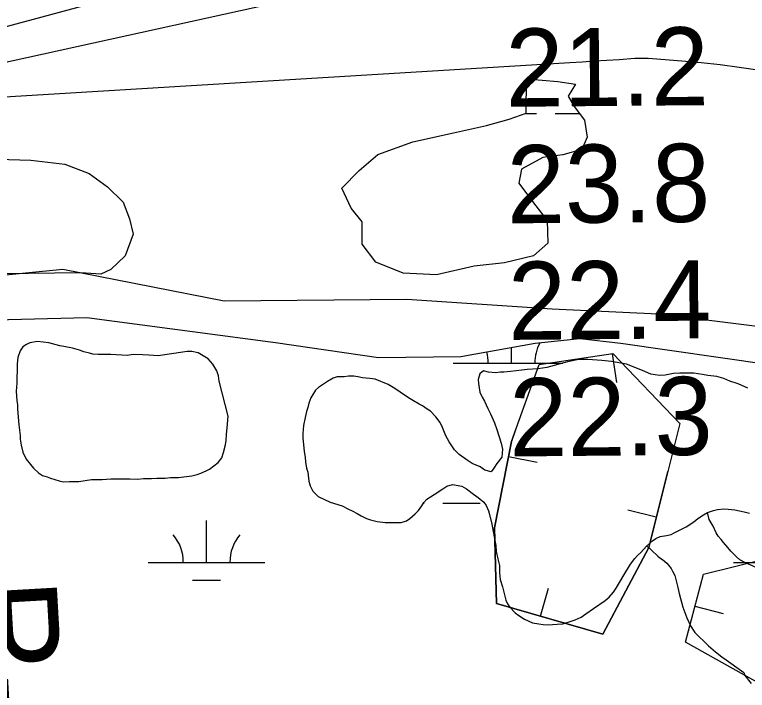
# Model space of a CAD drawing. Extents: x 3445503 to 3483459, y 540493 to 566012.
# Drawn here: x 3463105 to 3463733, y 549812 to 550392 of the extents above; entities that cross this region are included whole.
import ezdxf

# ---------------------------------------------------------------- set-up
doc = ezdxf.new("R2010")
doc.units = 0
for name, color, linetype in [('V-BORW-LINE', 7, 'Continuous'), ('V-RIVR-EDGE', 7, 'Continuous'), ('V-RIVR-RANG', 7, 'Continuous'), ('V-RIVR-RANG-IDEN', 7, 'Continuous'), ('V-ROAD-CNTR', 7, 'Continuous'), ('V-SITE-VEGE', 7, 'Continuous'), ('V-TOPO-DPTH', 7, 'Continuous'), ('V-TOPO-MINR', 7, 'Continuous'), ('V-WETL-SWMP', 7, 'Continuous')]:
    doc.layers.add(name, color=color, linetype=linetype)

msp = doc.modelspace()

# ---------------------------------------------------------------- linework, layer by layer
at = {"layer": 'V-BORW-LINE'}
for p, q in [((3463617.3, 550100.88), (3463620.96, 550076.15)), ((3463528.31, 550012.67), (3463552.83, 550007.83)), ((3463655.11, 549960.48), (3463630.85, 549966.53)), ((3463555.81, 549875.65), (3463562.79, 549899.66)), ((3463688.27, 549884.26), (3463712.46, 549877.94))]:
    msp.add_line(p, q, dxfattribs=at)
for points in [[(3463554.57, 550091.59), (3463617.93, 550100.97), (3463675.23, 550041.08), (3463648.64, 549934.57), (3463609.25, 549860.11), (3463518, 549886.64), (3463516.24, 549951.52), (3463530.82, 550025.44), (3463554.57, 550091.59)], [(3463534.44, 550035.5), (3463530.82, 550025.44), (3463516.24, 549951.52), (3463518, 549886.64), (3463609.25, 549860.11), (3463648.64, 549934.57), (3463664.89, 549999.66)], [(3463748.74, 549924.85), (3463922.65, 549909.36), (3463998.83, 549885.26), (3464040.77, 549851.43), (3463984.41, 549759.57), (3463870.89, 549754.81), (3463737.87, 549821.15), (3463680.2, 549853.36), (3463695.46, 549911.77), (3463748.74, 549924.85)]]:
    msp.add_lwpolyline(points, dxfattribs=at)
at = {"layer": 'V-RIVR-EDGE'}
msp.add_spline([(3464240.76, 550568.22), (3464194.17, 550562.43), (3464170.52, 550559.36), (3464160.09, 550560.08), (3464152.1, 550562.88), (3464144.1, 550559.77), (3464137.84, 550557.01), (3464132.61, 550553.54), (3464120.44, 550551.84), (3464111.75, 550549.77), (3464091.59, 550551.21), (3464071.09, 550554.74), (3464053.36, 550554.43), (3464011.29, 550553.84), (3463955.31, 550548.07), (3463935.83, 550543.95), (3463926.09, 550539.11), (3463922.24, 550531.47), (3463921.87, 550521.39), (3463920.11, 550511.66), (3463915.92, 550505.41), (3463903.4, 550501.97), (3463893.32, 550502.69), (3463886.03, 550507.57), (3463876.67, 550518.02), (3463871.82, 550526.73), (3463860.71, 550532.66), (3463854.46, 550531.98), (3463843.32, 550529.23), (3463836.02, 550528.9), (3463822.12, 550529.63), (3463812.04, 550532.09), (3463805.09, 550530.71), (3463800.56, 550526.9), (3463796.04, 550525.17), (3463792.21, 550525.18), (3463785.97, 550530.07), (3463777.63, 550533.91), (3463755.74, 550536.75), (3463735.23, 550537.84), (3463700.81, 550536.88), (3463663.61, 550531.76), (3463638.57, 550527.65), (3463632.65, 550525.23), (3463623.61, 550524.21), (3463615.62, 550525.62), (3463608.32, 550525.29), (3463599.27, 550522.88), (3463591.95, 550516.29), (3463587.08, 550514.57), (3463580.14, 550517.02), (3463569.72, 550522.26), (3463566.94, 550522.26), (3463563.11, 550519.84), (3463559.63, 550517.07), (3463551.28, 550516.39), (3463543.64, 550517.8), (3463539.47, 550521.29), (3463535.66, 550524.43), (3463531.49, 550525.48), (3463519.32, 550525.16), (3463508.2, 550524.15), (3463500.53, 550518.95), (3463474.8, 550516.23), (3463463.33, 550517.31), (3463452.21, 550516.64), (3463438.64, 550513.89), (3463430.99, 550511.48), (3463420.56, 550511.15), (3463410.13, 550511.18), (3463402.49, 550515.72), (3463395.9, 550519.56), (3463391.38, 550520.61), (3463385.13, 550520.98), (3463379.21, 550519.95), (3463372.6, 550516.84), (3463363.55, 550509.9), (3463354.14, 550504.02), (3463345.1, 550501.61), (3463333.62, 550497.46), (3463323.88, 550496.1), (3463316.23, 550496.81), (3463311.37, 550496.82), (3463301.28, 550495.11), (3463290.85, 550493.05), (3463275.2, 550490.31), (3463253.64, 550487.93), (3463230.69, 550485.9), (3463201.83, 550482.15), (3463171.58, 550478.75), (3463158.36, 550475.65), (3463147.22, 550471.85), (3463129.49, 550468.77), (3463117.67, 550468.8), (3463103.06, 550466.4), (3463077.33, 550462.99), (3463057.51, 550460.26), (3463023.42, 550453.39), (3462976.47, 550444.81), (3462928.47, 550432.76), (3462869.67, 550415.18), (3462853.67, 550410), (3462833.15, 550404.84), (3462827.24, 550405.2), (3462820.63, 550404.87), (3462811.59, 550404.55), (3462801.16, 550403.53), (3462795.59, 550398.68), (3462790.01, 550393.82), (3462786.52, 550387.92), (3462785.12, 550381.32), (3462781.98, 550377.85), (3462773.63, 550376.48), (3462765.98, 550375.81), (3462759.04, 550378.26), (3462750.36, 550384.88), (3462742.03, 550389.08), (3462735.08, 550391.87), (3462711.45, 550392.98), (3462677.71, 550386.45), (3462657.53, 550380.94), (3462643.26, 550372.98), (3462626.55, 550362.25), (3462614.01, 550351.85), (3462607.03, 550342.13), (3462601.8, 550335.89), (3462595.88, 550330.34), (3462589.61, 550327.92), (3462581.96, 550326.2), (3462575.36, 550326.91), (3462565.98, 550329.72), (3462554.17, 550333.92), (3462549.31, 550335.32), (3462542.01, 550334.64), (3462530.52, 550330.15), (3462505.46, 550317.7), (3462485.98, 550310.1), (3462462.67, 550303.9), (3462437.28, 550298.05), (3462426.14, 550293.91), (3462414.31, 550288.03), (3462401.43, 550283.19), (3462386.48, 550281.15), (3462375.36, 550281.52), (3462370.84, 550280.84), (3462362.84, 550279.81), (3462353.8, 550280.53), (3462343.39, 550285.08), (3462330.19, 550293.1), (3462320.47, 550297.3), (3462312.13, 550298.71), (3462299.98, 550302.91), (3462289.2, 550303.29), (3462278.42, 550303.31), (3462258.25, 550299.54), (3462242.25, 550294.36), (3462235.63, 550290.56), (3462231.44, 550282.92), (3462227.62, 550281.89), (3462214.06, 550283.31), (3462205.03, 550285.07), (3462197.03, 550285.09), (3462185.21, 550284.42), (3462175.81, 550280.28), (3462160.5, 550272.32), (3462155.27, 550265.73), (3462154.22, 550262.6), (3462152.82, 550258.08), (3462151.76, 550253.57), (3462146.89, 550250.8), (3462139.94, 550253.6), (3462134.39, 550259.17), (3462131.64, 550269.26), (3462126.44, 550274.14), (3462118.79, 550276.25), (3462102.11, 550276.63), (3462071.15, 550270.8), (3462048.55, 550266.34), (3462033.93, 550258.03), (3462028, 550253.18), (3462025.91, 550248.32), (3462025.89, 550242.76), (3462026.22, 550236.15), (3462024.47, 550230.24), (3462016.11, 550224.7), (3462003.75, 550220.36)], degree=3, dxfattribs=at)
at = {"layer": 'V-ROAD-CNTR'}
msp.add_lwpolyline([(3462414.57, 550087.95), (3462478.92, 550056.07), (3462600.41, 550071.9), (3462700.79, 550078.17), (3462803.08, 550103.07), (3462874.35, 550128.07), (3462944.2, 550152.08), (3463056.43, 550164.46), (3463146.27, 550173.46), (3463284.53, 550146.08), (3463441.28, 550147.57), (3463565.94, 550139.34), (3463656.67, 550134.99), (3463743.89, 550124.15)], dxfattribs=at)
at = {"layer": 'V-SITE-VEGE'}
msp.add_lwpolyline([(3463280.38, 550077.37), (3463279.78, 550081.86), (3463278.32, 550086.21), (3463274.83, 550091.85), (3463270.9, 550096.33), (3463262.33, 550101.53), (3463256.96, 550102.67), (3463252.91, 550102.66), (3463227.98, 550099.11), (3463219.87, 550099.52), (3463214.5, 550099.94), (3463206.53, 550100.06), (3463201.45, 550099.32), (3463187.25, 550100.29), (3463176.37, 550100.26), (3463171.88, 550100.39), (3463168.98, 550101.25), (3463164.33, 550102.4), (3463160.56, 550103.84), (3463154.47, 550105.7), (3463147.07, 550107.13), (3463143.59, 550107.56), (3463134.16, 550110.28), (3463124.45, 550111.27), (3463117.93, 550110.09), (3463115.03, 550108.63), (3463111.85, 550106.74), (3463109.68, 550103.25), (3463107.53, 550097.59), (3463106.96, 550092.23), (3463106.98, 550086.86), (3463106.71, 550080.05), (3463106.72, 550075.56), (3463106.31, 550068.6), (3463106.76, 550060.48), (3463107.21, 550057.15), (3463107.37, 550053.24), (3463108.42, 550039.9), (3463109.61, 550030.77), (3463109.76, 550027.44), (3463110.35, 550022.37), (3463111.82, 550016.43), (3463114.74, 550010.49), (3463118.38, 550005.72), (3463121.14, 550002.69), (3463125.21, 549998.64), (3463128.84, 549996.33), (3463132.76, 549995.18), (3463135.66, 549994.03), (3463142.92, 549991.88), (3463146.4, 549991.02), (3463151.91, 549991.32), (3463160.02, 549991.34), (3463170.89, 549992.83), (3463175.53, 549992.84), (3463180.02, 549993), (3463187.41, 549993.46), (3463192.2, 549993.61), (3463203.79, 549993.5), (3463210.46, 549993.23), (3463215.25, 549993.68), (3463222.2, 549993.7), (3463226.84, 549994.15), (3463234.09, 549994.17), (3463238.44, 549994.62), (3463245.39, 549994.64), (3463256.7, 549996.12), (3463261.33, 549997.15), (3463264.66, 549998.32), (3463269.15, 550000.22), (3463272.05, 550001.82), (3463279.42, 550007.5), (3463282.45, 550011.57), (3463284.04, 550016.06), (3463285.61, 550022.59), (3463286.32, 550026.51), (3463286.6, 550031.44), (3463287.3, 550040.42), (3463287.72, 550044.2), (3463287.86, 550047.24)], close=True, dxfattribs=at)
for points in [[(3463694.66, 550083.08), (3463687.41, 550084.07), (3463682.48, 550084.2), (3463675.37, 550084.04), (3463670.01, 550083.73), (3463662.62, 550082.55), (3463657.98, 550082.1), (3463650.3, 550083.24), (3463643.18, 550086.55), (3463629.54, 550091.88), (3463616.63, 550094.3), (3463608.52, 550095), (3463596.33, 550095.84), (3463588.8, 550095.96), (3463578.95, 550093.76), (3463561.13, 550088.92), (3463553.89, 550087.88), (3463544.46, 550087.42), (3463539.83, 550086.68), (3463535.05, 550086.09), (3463530.12, 550085.64), (3463524.47, 550084.9), (3463521.42, 550084.89), (3463517.22, 550084.3), (3463511.13, 550085.15), (3463507.07, 550086.3), (3463503.89, 550083.68), (3463502.45, 550078.75), (3463502.75, 550075.27), (3463503.93, 550067.73), (3463505.83, 550063.54), (3463507.87, 550060.06), (3463510.79, 550053.98), (3463512.83, 550049.2), (3463516.33, 550041.53), (3463518.38, 550035.74), (3463522.18, 550024.01), (3463523.21, 550018.94), (3463522.65, 550011.98), (3463518.46, 550006.6), (3463515.87, 550002.54), (3463513.41, 549999.49), (3463508.19, 550001.07), (3463503.98, 550003.66), (3463497.15, 550006.69), (3463492.8, 550009.57), (3463486.12, 550014.48), (3463482.19, 550018.24), (3463477.39, 550025.18), (3463474.76, 550030.25), (3463471.7, 550037.63), (3463469.65, 550041.97), (3463466.16, 550046.6), (3463461.51, 550051.52), (3463458.75, 550053.4), (3463454.54, 550055.99), (3463451.78, 550057.43), (3463446.84, 550060.32), (3463442.63, 550062.92), (3463435.51, 550067.82), (3463431.01, 550071.14), (3463425.06, 550074.32), (3463414.17, 550079.07), (3463409.39, 550079.63), (3463403.3, 550080.05), (3463399.09, 550080.91), (3463395.61, 550081.48), (3463391.11, 550081.61), (3463387.49, 550081.02), (3463381.55, 550081), (3463378.07, 550079.83), (3463373.15, 550077.06), (3463365.34, 550071.97), (3463362.88, 550069.49), (3463358.99, 550062.96), (3463357.26, 550058.46), (3463356.26, 550054.83), (3463355.11, 550051.35), (3463353.96, 550046.13), (3463352.68, 550039.17), (3463352.12, 550032.35), (3463352.13, 550028.29), (3463353.03, 550017.13), (3463353.92, 550011.77), (3463354.22, 550008.15), (3463355.25, 550002.65), (3463356.42, 549999.17), (3463357.17, 549991.49), (3463358.2, 549987.44), (3463360.53, 549982.8), (3463365.03, 549978.32), (3463375.34, 549973.57), (3463385.79, 549970.26), (3463391.16, 549967.53), (3463394.21, 549966.08), (3463398.71, 549963.63), (3463401.9, 549961.76)], [(3463733.54, 550071.16), (3463725.27, 550074.91), (3463718.16, 550077.2), (3463712.93, 550079.65), (3463707.13, 550081.38), (3463699.3, 550082.22), (3463694.66, 550083.08)], [(3463401.9, 549961.76), (3463406.69, 549959.45), (3463410.18, 549958.31), (3463415.68, 549957.02), (3463422.65, 549956.02), (3463436.27, 549956.06), (3463440.91, 549957.52), (3463443.8, 549959.42), (3463448.43, 549963.49), (3463451.32, 549966.4), (3463454.06, 549970.46), (3463455.65, 549973.22), (3463458.25, 549976.13), (3463464.62, 549979.92), (3463471.99, 549984.87), (3463475.47, 549987.34), (3463480.25, 549988.66), (3463488.37, 549987.09), (3463492.29, 549984.93), (3463498.25, 549980.45), (3463502.31, 549977.56), (3463507.11, 549973.52), (3463509.15, 549970.63), (3463511.19, 549965.99), (3463512.07, 549962.95), (3463513.98, 549954.55), (3463516.77, 549940.64), (3463517.51, 549936.3), (3463517.82, 549931.08), (3463519.28, 549924.85), (3463520.75, 549919.2), (3463520.77, 549912.97), (3463521.22, 549907.17), (3463523.12, 549900.8), (3463526.2, 549889.35), (3463527.66, 549886.31), (3463529.55, 549883.42), (3463534.06, 549878.5), (3463537.11, 549876.19), (3463542.05, 549873.16), (3463549.02, 549869.99), (3463554.38, 549869), (3463558.01, 549868.57), (3463562.21, 549868.3), (3463570.18, 549868.75), (3463575.11, 549869.2), (3463582.21, 549871.26), (3463585.68, 549872.57), (3463590.6, 549874.76), (3463594.66, 549877.67), (3463601.31, 549882.18), (3463611.15, 549889.17), (3463614.62, 549891.93), (3463618.38, 549896.15), (3463620.69, 549899.63), (3463627.17, 549910.96), (3463633.09, 549920.4), (3463636.85, 549925.19), (3463639.01, 549927.66), (3463641.9, 549930.28), (3463646.67, 549935.66), (3463648.7, 549934.51), (3463651.03, 549932.19), (3463656.55, 549927.13), (3463658.15, 549925.84), (3463660.48, 549924.39), (3463664.11, 549921.21), (3463665.56, 549919.48), (3463667.75, 549916.44), (3463669.06, 549914.27), (3463670.95, 549910.51), (3463673.45, 549900.37), (3463674.62, 549895.01), (3463677.99, 549883.27), (3463681.21, 549874.3), (3463684.42, 549867.5), (3463688.2, 549861.56), (3463699.98, 549850.29), (3463705.94, 549845.09), (3463711.46, 549840.76), (3463714.94, 549838.16), (3463728.31, 549828.77), (3463730.2, 549827.33), (3463731.07, 549824.87), (3463736.46, 549817.93)], [(3463745.45, 549915.51), (3463731.66, 549921.56), (3463726.87, 549924.01), (3463723.82, 549926.46), (3463719.16, 549931.38), (3463716.4, 549934.7), (3463712.76, 549938.75), (3463710.73, 549941.36), (3463708.25, 549944.25), (3463706.36, 549947.29), (3463703.88, 549952.93), (3463700.39, 549958.57), (3463699.06, 549964.51), (3463704.13, 549966.27), (3463707.61, 549967.15), (3463713.11, 549967.74), (3463716.88, 549967.61), (3463722.4, 549966.76), (3463730.37, 549965.19)], [(3463730.37, 549965.19), (3463735.16, 549964.04)]]:
    msp.add_lwpolyline(points, dxfattribs=at)
at = {"layer": 'V-TOPO-DPTH'}
msp.add_lwpolyline([(3459211.38, 549345.72), (3459924.71, 549586.06), (3459936.94, 549589.12), (3460800.63, 549811.2), (3461414.15, 549976.77), (3461441.4, 549981.97), (3462062.16, 550182.04), (3462087.24, 550188.76), (3462112.44, 550194.95), (3462137.83, 550200.35), (3463061.3, 550371.99), (3463612.81, 550520.65), (3463627.71, 550525.32), (3463642.71, 550529.62), (3463657.86, 550533.37), (3463673.11, 550536.73), (3463688.48, 550539.38), (3463703.91, 550541.45), (3463719.44, 550542.63), (3463735.03, 550543.24)], dxfattribs=at)
at = {"layer": 'V-TOPO-MINR'}
for points in [[(3459211.38, 549345.72), (3459924.71, 549586.06), (3459936.94, 549589.12), (3460800.63, 549811.2), (3461414.15, 549976.77), (3461441.4, 549981.97), (3462062.16, 550182.04), (3462087.24, 550188.76), (3462112.44, 550194.95), (3462137.83, 550200.35), (3463061.3, 550371.99), (3463612.81, 550520.65), (3463627.71, 550525.32), (3463642.71, 550529.62), (3463657.86, 550533.37), (3463673.11, 550536.73), (3463688.48, 550539.38), (3463703.91, 550541.45), (3463719.44, 550542.63), (3463735.03, 550543.24)], [(3459155.64, 549293.25), (3459905.81, 549540.06), (3459920.2, 549545.16), (3459934.63, 549550.14), (3459949.08, 549555.05), (3460803.93, 549764.42), (3461388.2, 549956.36), (3461392.75, 549957.21), (3461397.29, 549958.07), (3462102.29, 550164.56), (3462113.64, 550166.95), (3462125.07, 550168.97), (3462136.55, 550170.74), (3463026.5, 550338.47), (3463037.8, 550339.99), (3463049.11, 550341.47), (3463060.43, 550342.92), (3463631.14, 550468.86), (3463643.23, 550470.52), (3463655.39, 550471.51), (3463667.59, 550472.05), (3464480.31, 550485.96)], [(3462115.04, 550144.83), (3463032.58, 550316.44), (3463033.57, 550316.8), (3463036.13, 550317.42), (3463039.59, 550317.82), (3463580.92, 550350.72), (3463591.5, 550351.37), (3463602.07, 550352.03), (3463612.65, 550352.71), (3463623.23, 550353.39), (3463636.76, 550354.28), (3463640.57, 550354.45), (3463644.37, 550354.51), (3463648.18, 550354.39), (3463651.99, 550354.17), (3463677.11, 550352.14), (3463693.46, 550350.63), (3463709.78, 550348.87), (3463726.05, 550346.74), (3463742.29, 550344.37)]]:
    msp.add_lwpolyline(points, dxfattribs=at)
at = {"layer": 'V-WETL-SWMP'}
for p, q in [((3463543.19, 550307.05), (3463552.36, 550307.05)), ((3463568.36, 550307.05), (3463589.15, 550307.05)), ((3463530.93, 550092.66), (3463530.93, 550106.18)), ((3463480.93, 550092.66), (3463574.92, 550092.66)), ((3463455.29, 549972.59), (3463456.08, 549972.59)), ((3463472.08, 549972.59), (3463504.08, 549972.59)), ((3463269.49, 549921.85), (3463269.49, 549957.85)), ((3463219.49, 549921.85), (3463319.49, 549921.85)), ((3463721.4, 549921.85), (3463821.4, 549921.85)), ((3463257.49, 549906.42), (3463281.49, 549906.42))]:
    msp.add_line(p, q, dxfattribs=at)
for points in [[(3463543.7, 550336.6), (3463570.65, 550334.3), (3463585.91, 550332.02), (3463579.56, 550321.94), (3463584.75, 550312.83), (3463593.51, 550301.35), (3463595.93, 550286.67), (3463591.2, 550275.94), (3463574.95, 550271.53), (3463557.89, 550269.1), (3463539.66, 550259.12), (3463537.32, 550247.21), (3463548.87, 550231.37), (3463561.62, 550215.14), (3463562.07, 550195.7), (3463549.8, 550184.94), (3463524.82, 550178.92), (3463499.03, 550176.07), (3463466.51, 550168.43), (3463437.94, 550169.93), (3463414.49, 550179.39), (3463402.94, 550194.83), (3463402.88, 550213.88), (3463393.33, 550225.76), (3463385.34, 550242.8), (3463400.37, 550257.92), (3463416.21, 550271.86), (3463446.33, 550282.66), (3463481.23, 550290.3), (3463509.39, 550296.74), (3463528.82, 550301.95), (3463543.49, 550307.15)], [(3463178.71, 550169.19), (3463161.59, 550170.33), (3463094.31, 550169.34), (3463059.68, 550169.23), (3463043.75, 550173.57), (3463030.97, 550184.68), (3463028.94, 550200.59), (3463032.46, 550220.11), (3463039.57, 550240.04), (3463057.82, 550261.58), (3463080.89, 550268.02), (3463118.71, 550266.94), (3463147.78, 550263.44), (3463168.9, 550255.54), (3463184.46, 550244.04), (3463198.03, 550230.95), (3463203.25, 550216.63), (3463206.47, 550203.5), (3463199.76, 550184.77), (3463187.46, 550173.19)], [(3463280.38, 550077.37), (3463279.78, 550081.86), (3463278.32, 550086.21), (3463274.83, 550091.85), (3463270.9, 550096.33), (3463262.33, 550101.53), (3463256.96, 550102.67), (3463252.91, 550102.66), (3463227.98, 550099.11), (3463219.86, 550099.52), (3463214.5, 550099.94), (3463206.53, 550100.06), (3463201.46, 550099.32), (3463187.25, 550100.29), (3463176.37, 550100.26), (3463171.88, 550100.39), (3463168.98, 550101.25), (3463164.34, 550102.4), (3463160.56, 550103.84), (3463154.47, 550105.7), (3463147.07, 550107.13), (3463143.59, 550107.56), (3463134.16, 550110.28), (3463124.45, 550111.27), (3463117.93, 550110.09), (3463115.03, 550108.63), (3463111.85, 550106.74), (3463109.68, 550103.25), (3463107.53, 550097.59), (3463106.96, 550092.23), (3463106.98, 550086.86), (3463106.71, 550080.05), (3463106.72, 550075.56), (3463106.31, 550068.6), (3463106.77, 550060.48), (3463107.21, 550057.15), (3463107.37, 550053.23), (3463108.42, 550039.9), (3463109.61, 550030.77), (3463109.76, 550027.44), (3463110.35, 550022.37), (3463111.82, 550016.43), (3463114.74, 550010.49), (3463118.38, 550005.72), (3463121.14, 550002.68), (3463125.21, 549998.64), (3463128.84, 549996.33), (3463132.76, 549995.18), (3463135.66, 549994.03), (3463142.92, 549991.88), (3463146.4, 549991.02), (3463151.91, 549991.32), (3463160.02, 549991.35), (3463170.89, 549992.83), (3463175.53, 549992.84), (3463180.02, 549993), (3463187.41, 549993.46), (3463192.2, 549993.61), (3463203.79, 549993.5), (3463210.46, 549993.23), (3463215.25, 549993.68), (3463222.2, 549993.7), (3463226.84, 549994.15), (3463234.09, 549994.17), (3463238.44, 549994.62), (3463245.39, 549994.64), (3463256.7, 549996.12), (3463261.33, 549997.15), (3463264.66, 549998.32), (3463269.15, 550000.22), (3463272.05, 550001.82), (3463279.42, 550007.5), (3463282.45, 550011.57), (3463284.04, 550016.06), (3463285.61, 550022.59), (3463286.33, 550026.51), (3463286.6, 550031.44), (3463287.3, 550040.43), (3463287.72, 550044.2), (3463287.86, 550047.24)]]:
    msp.add_lwpolyline(points, close=True, dxfattribs=at)
for points in [[(3462752.51, 549633.99), (3462793.44, 549849.07), (3462829.41, 549984.9), (3462842.21, 550048.58), (3462845.41, 550067.42), (3462851.86, 550080.43), (3462874.52, 550103.88), (3462939.4, 550127.45), (3462989.38, 550134.73), (3463023.81, 550132.89), (3463054.34, 550129.08), (3463166.68, 550132.01), (3463328.45, 550110.4), (3463416.81, 550097.67), (3463487.59, 550098.53), (3463551.2, 550109.76), (3463589.51, 550113.77), (3463624.59, 550109.97), (3463751.93, 550091.51)], [(3463733.54, 550071.16), (3463725.27, 550074.91), (3463718.16, 550077.2), (3463712.93, 550079.65), (3463707.13, 550081.38), (3463699.3, 550082.22), (3463694.66, 550083.08), (3463687.41, 550084.07), (3463682.48, 550084.2), (3463675.37, 550084.04), (3463670.01, 550083.73), (3463662.62, 550082.55), (3463657.98, 550082.1), (3463650.3, 550083.24), (3463643.19, 550086.55), (3463629.54, 550091.88), (3463616.63, 550094.3), (3463608.52, 550095), (3463596.33, 550095.84), (3463588.8, 550095.96), (3463578.95, 550093.76), (3463561.13, 550088.92), (3463553.89, 550087.88), (3463544.46, 550087.42), (3463539.83, 550086.68), (3463535.05, 550086.09), (3463530.12, 550085.64), (3463524.47, 550084.9), (3463521.42, 550084.89), (3463517.22, 550084.3), (3463511.13, 550085.15), (3463507.07, 550086.3), (3463503.89, 550083.68), (3463502.45, 550078.75), (3463502.75, 550075.27), (3463503.93, 550067.73), (3463505.83, 550063.54), (3463507.87, 550060.06), (3463510.79, 550053.98), (3463512.83, 550049.2), (3463516.33, 550041.53), (3463518.38, 550035.74), (3463522.18, 550024.01), (3463523.21, 550018.94), (3463522.65, 550011.98), (3463518.46, 550006.6), (3463515.87, 550002.54), (3463513.41, 549999.48), (3463508.19, 550001.06), (3463503.98, 550003.66), (3463497.15, 550006.69), (3463492.8, 550009.57)], [(3463492.8, 550009.57), (3463486.12, 550014.48), (3463482.19, 550018.24), (3463477.39, 550025.18), (3463474.76, 550030.25), (3463471.7, 550037.63), (3463469.65, 550041.97), (3463466.16, 550046.6), (3463461.51, 550051.52), (3463458.75, 550053.4), (3463454.54, 550055.99), (3463451.78, 550057.43), (3463446.84, 550060.32), (3463442.63, 550062.92), (3463435.51, 550067.82), (3463431.01, 550071.14), (3463425.06, 550074.32), (3463414.17, 550079.07), (3463409.39, 550079.63), (3463403.29, 550080.05), (3463399.09, 550080.91), (3463395.61, 550081.48), (3463391.11, 550081.61), (3463387.49, 550081.02), (3463381.55, 550081), (3463378.07, 550079.83), (3463373.15, 550077.06), (3463365.34, 550071.97), (3463362.88, 550069.49), (3463358.99, 550062.96), (3463357.26, 550058.46), (3463356.26, 550054.83), (3463355.11, 550051.35), (3463353.96, 550046.13), (3463352.68, 550039.17), (3463352.12, 550032.35), (3463352.13, 550028.29), (3463353.03, 550017.14), (3463353.92, 550011.77), (3463354.22, 550008.15), (3463355.25, 550002.65), (3463356.42, 549999.17), (3463357.17, 549991.49), (3463358.19, 549987.43), (3463360.53, 549982.8), (3463365.03, 549978.32), (3463375.34, 549973.57), (3463385.79, 549970.26), (3463391.16, 549967.53), (3463394.21, 549966.08), (3463398.71, 549963.63), (3463401.9, 549961.76), (3463406.69, 549959.45), (3463410.18, 549958.3), (3463415.69, 549957.02), (3463422.65, 549956.02), (3463436.27, 549956.06), (3463440.91, 549957.52), (3463443.8, 549959.42), (3463448.43, 549963.49), (3463451.32, 549966.4), (3463454.06, 549970.46), (3463455.65, 549973.22), (3463458.25, 549976.13), (3463464.62, 549979.92), (3463472, 549984.87), (3463475.47, 549987.34), (3463480.25, 549988.66), (3463488.37, 549987.09), (3463492.29, 549984.93), (3463498.25, 549980.45), (3463502.31, 549977.56), (3463507.11, 549973.52), (3463509.15, 549970.63)], [(3463509.15, 549970.63), (3463511.19, 549965.99), (3463512.07, 549962.95), (3463513.98, 549954.55), (3463516.77, 549940.64), (3463517.51, 549936.3), (3463517.81, 549931.08), (3463519.28, 549924.85), (3463520.75, 549919.2), (3463520.77, 549912.97), (3463521.22, 549907.17), (3463523.12, 549900.8), (3463526.2, 549889.35), (3463527.66, 549886.31), (3463529.55, 549883.42), (3463534.06, 549878.5), (3463537.11, 549876.19), (3463542.05, 549873.16), (3463549.02, 549869.99), (3463554.38, 549869), (3463558.01, 549868.57), (3463562.21, 549868.3), (3463570.18, 549868.75), (3463575.11, 549869.2), (3463582.21, 549871.25), (3463585.68, 549872.57), (3463590.6, 549874.76), (3463594.66, 549877.67), (3463601.31, 549882.18), (3463611.15, 549889.17), (3463614.62, 549891.93), (3463618.38, 549896.15), (3463620.68, 549899.63), (3463627.17, 549910.96), (3463633.09, 549920.4), (3463636.85, 549925.19), (3463639.01, 549927.66), (3463641.9, 549930.28), (3463646.67, 549935.66), (3463651.88, 549940.31), (3463654.62, 549942.2), (3463658.53, 549944.1), (3463663.75, 549944.84), (3463667.95, 549945.87), (3463670.99, 549947.33), (3463680.83, 549952.28), (3463687.2, 549956.65), (3463690.81, 549959.56), (3463695.73, 549962.62), (3463699.06, 549964.51), (3463704.13, 549966.27), (3463707.61, 549967.15), (3463713.11, 549967.74), (3463716.88, 549967.61), (3463722.39, 549966.76), (3463730.37, 549965.19), (3463735.16, 549964.04)]]:
    msp.add_lwpolyline(points, dxfattribs=at)
for centre, start, end in [((3463586.17, 550093.14), 151.07462, 180.77184), ((3463475.69, 550093.14), 359.22818, 15.28038), ((3463214.25, 549922.33), 359.22818, 40.77184), ((3463324.73, 549922.33), 139.22818, 180.77184)]:
    msp.add_arc(centre, 35.25, start, end, dxfattribs=at)

# ---------------------------------------------------------------- texts
at = {"layer": 'V-RIVR-RANG'}
for s, p in [('21.2', (3463526.04, 550312.66)), ('23.8', (3463527.13, 550212.66)), ('22.4', (3463528.21, 550112.67)), ('22.3', (3463529.3, 550012.68))]:
    msp.add_text(s, height=67, rotation=0.47833, dxfattribs=at).set_placement(p)
at = {"layer": 'V-RIVR-RANG-IDEN'}
msp.add_text('R-151.8', height=83, rotation=273.28177, dxfattribs=at).set_placement((3463057.73, 549904.55))

doc.saveas('drawing.dxf')
